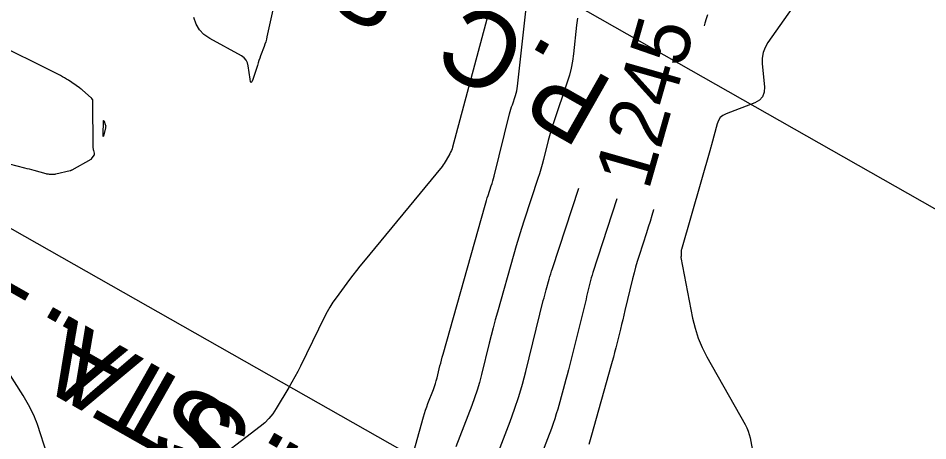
# Model space of a CAD drawing. Extents: x 658976 to 668726, y 639543 to 647196.
# Drawn here: x 662414.1 to 662509.7, y 643582.3 to 643626.7 of the extents above; entities that cross this region are included whole.
import ezdxf

# ---------------------------------------------------------------- set-up
doc = ezdxf.new("R2010")
doc.units = 0
for name, color, linetype in [('Ex_Contour Labels', 7, 'Continuous'), ('Ex_Major Contours', 7, 'Continuous'), ('Ex_Minor Contours', 7, 'Continuous'), ('R_Ramp 15 Degree_Min Ls', 7, 'Continuous'), ('R_Ramp 20 Degree Des Ls Annot', 7, 'Continuous'), ('R_Ramp 20 Degree Existing Ramp', 7, 'Continuous')]:
    doc.layers.add(name, color=color, linetype=linetype)

msp = doc.modelspace()

# ---------------------------------------------------------------- linework, layer by layer
at = {"layer": 'Ex_Major Contours'}
msp.add_lwpolyline([(662477.008, 643607.718), (662474.49, 643599.973), (662474.403, 643599.697), (662474.322, 643599.419), (662474.246, 643599.139), (662474.175, 643598.858), (662473.905, 643597.729), (662473.837, 643597.447), (662473.768, 643597.165), (662473.699, 643596.884), (662473.629, 643596.602), (662471.92, 643589.752), (662471.789, 643589.232), (662471.654, 643588.714), (662471.515, 643588.197), (662471.373, 643587.681), (662470.798, 643585.617), (662470.648, 643585.103), (662470.486, 643584.593), (662470.313, 643584.087), (662470.127, 643583.585), (662467.699, 643577.245)], dxfattribs=at)
at = {"layer": 'Ex_Minor Contours'}
for points in [[(662442.47, 643634.884), (662440.221, 643624.744), (662440.16, 643624.488), (662440.09, 643624.234), (662440.012, 643623.983), (662439.925, 643623.735), (662439.561, 643622.746), (662439.472, 643622.498), (662439.385, 643622.249), (662439.301, 643621.999), (662439.22, 643621.749), (662438.749, 643620.261), (662438.651, 643620.014), (662438.569, 643619.936), (662438.501, 643620.027), (662438.448, 643620.287), (662438.265, 643621.696), (662438.186, 643622.024), (662438.042, 643622.306), (662437.831, 643622.544), (662437.555, 643622.736), (662434.205, 643624.582), (662433.604, 643624.993), (662433.126, 643625.496), (662432.769, 643626.092), (662432.534, 643626.78)], [(662454.339, 643576.402), (662456.69, 643584.808), (662456.794, 643585.164), (662456.906, 643585.517), (662457.026, 643585.867), (662457.154, 643586.214), (662457.721, 643587.695), (662457.831, 643587.994), (662457.931, 643588.297), (662458.022, 643588.602), (662458.103, 643588.911), (662458.41, 643590.15), (662458.488, 643590.459), (662458.568, 643590.768), (662458.651, 643591.076), (662458.737, 643591.384), (662463.159, 643607.04), (662463.233, 643607.298), (662463.311, 643607.555), (662463.39, 643607.811), (662463.473, 643608.066), (662463.81, 643609.086), (662463.891, 643609.341), (662463.968, 643609.598), (662464.04, 643609.857), (662464.108, 643610.116), (662465.738, 643616.641), (662465.802, 643616.886), (662465.871, 643617.13), (662465.946, 643617.373), (662466.025, 643617.614), (662466.352, 643618.575), (662466.427, 643618.816), (662466.489, 643619.061), (662466.537, 643619.309), (662466.572, 643619.559), (662467.932, 643631.893)], [(662497.942, 643631.319), (662492.892, 643624.149), (662492.59, 643623.633), (662492.39, 643623.091), (662492.294, 643622.52), (662492.301, 643621.923), (662492.532, 643619.478), (662492.511, 643618.916), (662492.333, 643618.451), (662491.996, 643618.084), (662491.502, 643617.815), (662488.49, 643616.655), (662488.156, 643616.483), (662487.889, 643616.252), (662487.688, 643615.962), (662487.553, 643615.612), (662486.962, 643613.398), (662486.953, 643613.365), (662486.943, 643613.331), (662486.933, 643613.298), (662486.923, 643613.265), (662486.88, 643613.132), (662486.87, 643613.099), (662486.859, 643613.065), (662486.849, 643613.032), (662486.84, 643612.998), (662483.804, 643602.382), (662483.787, 643602.314), (662483.774, 643602.246), (662483.767, 643602.177), (662483.764, 643602.107), (662483.761, 643601.711), (662483.761, 643601.698), (662483.759, 643601.685), (662483.757, 643601.673), (662483.753, 643601.66), (662483.739, 643601.611), (662483.736, 643601.599), (662483.734, 643601.587), (662483.734, 643601.574), (662483.736, 643601.562), (662484.98, 643595.166), (662485.229, 643594.111), (662485.56, 643593.086), (662485.973, 643592.091), (662486.468, 643591.126), (662490.498, 643583.985), (662490.669, 643583.652), (662490.812, 643583.308), (662490.926, 643582.954), (662491.013, 643582.59), (662491.346, 643580.882)], [(662463.962, 643628.977), (662459.739, 643613.164), (662459.683, 643612.978), (662459.616, 643612.796), (662459.538, 643612.62), (662459.449, 643612.447), (662459.07, 643611.767), (662458.971, 643611.599), (662458.866, 643611.437), (662458.753, 643611.279), (662458.632, 643611.126), (662450.364, 643601.107), (662449.99, 643600.648), (662449.622, 643600.183), (662449.261, 643599.713), (662448.906, 643599.239), (662447.501, 643597.329), (662447.161, 643596.845), (662446.844, 643596.347), (662446.549, 643595.835), (662446.277, 643595.31), (662443.751, 643590.146), (662443.461, 643589.569), (662443.159, 643588.999), (662442.845, 643588.436), (662442.519, 643587.879), (662441.19, 643585.665), (662440.835, 643585.131), (662440.435, 643584.638), (662439.991, 643584.184), (662439.501, 643583.771), (662433.945, 643579.503)], [(662472.875, 643626.726), (662472.785, 643625.971), (662472.451, 643622.948), (662472.348, 643622.197), (662472.203, 643621.455), (662472.019, 643620.722), (662471.794, 643619.997), (662470.37, 643615.816), (662470.208, 643615.326), (662470.058, 643614.833), (662469.917, 643614.338), (662469.787, 643613.839), (662469.287, 643611.838), (662469.157, 643611.339), (662469.019, 643610.843), (662468.871, 643610.349), (662468.714, 643609.858), (662467.271, 643605.485), (662466.981, 643604.591), (662466.702, 643603.695), (662466.432, 643602.795), (662466.172, 643601.893), (662464.453, 643595.809), (662464.226, 643594.993), (662464.006, 643594.174), (662463.792, 643593.354), (662463.585, 643592.532), (662462.771, 643589.241), (662462.555, 643588.422), (662462.314, 643587.611), (662462.048, 643586.808), (662461.757, 643586.012), (662460.082, 643581.639)], [(662486.545, 643627.066), (662486.397, 643626.624), (662486.269, 643626.176), (662486.202, 643625.894)], [(662413.128, 643611.404), (662414.75, 643610.983), (662414.989, 643610.921), (662415.229, 643610.858), (662415.468, 643610.794), (662415.707, 643610.729), (662416.969, 643610.386), (662417.056, 643610.365), (662417.143, 643610.348), (662417.231, 643610.336), (662417.319, 643610.328), (662417.675, 643610.306), (662417.764, 643610.304), (662417.852, 643610.308), (662417.94, 643610.318), (662418.027, 643610.335), (662419.541, 643610.681), (662419.558, 643610.686), (662419.576, 643610.692), (662419.592, 643610.699), (662419.608, 643610.708), (662419.671, 643610.747), (662419.687, 643610.757), (662419.703, 643610.767), (662419.719, 643610.776), (662419.735, 643610.785), (662421.752, 643611.885), (662421.757, 643611.888), (662421.761, 643611.891), (662421.765, 643611.894), (662421.768, 643611.898), (662421.785, 643611.919), (662421.791, 643611.927), (662421.794, 643611.931), (662422.054, 643612.303), (662422.084, 643612.358), (662422.1, 643612.415), (662422.102, 643612.475), (662422.089, 643612.536), (662422.01, 643612.787), (662421.993, 643612.85), (662421.98, 643612.914), (662421.972, 643612.979), (662421.969, 643613.044), (662421.921, 643618.048), (662421.919, 643618.074), (662421.914, 643618.1), (662421.905, 643618.125), (662421.893, 643618.148), (662421.812, 643618.283), (662421.809, 643618.288), (662421.806, 643618.293), (662421.796, 643618.303), (662421.79, 643618.309), (662420.787, 643619.184), (662420.766, 643619.201), (662420.745, 643619.219), (662420.723, 643619.236), (662420.701, 643619.253), (662420.613, 643619.319), (662420.591, 643619.335), (662420.569, 643619.352), (662420.547, 643619.367), (662420.524, 643619.383), (662419.364, 643620.178), (662419.161, 643620.312), (662418.953, 643620.439), (662418.741, 643620.559), (662418.526, 643620.671), (662410.895, 643624.468)], [(662462.294, 643575.196), (662465.792, 643584.33), (662466.264, 643585.621), (662466.696, 643586.925), (662467.087, 643588.242), (662467.438, 643589.571), (662469.281, 643597.016), (662469.352, 643597.301), (662469.426, 643597.585), (662469.502, 643597.868), (662469.581, 643598.151), (662469.9, 643599.28), (662469.981, 643599.562), (662470.066, 643599.843), (662470.153, 643600.123), (662470.244, 643600.402), (662473.031, 643608.851)], [(662480.879, 643606.614), (662480.863, 643606.559), (662480.687, 643605.954), (662480.505, 643605.35), (662480.318, 643604.747), (662480.126, 643604.147), (662479.346, 643601.747), (662479.157, 643601.146), (662478.98, 643600.541), (662478.815, 643599.933), (662478.662, 643599.321), (662477.866, 643595.999), (662477.747, 643595.507), (662477.628, 643595.016), (662477.507, 643594.525), (662477.385, 643594.034), (662476.896, 643592.072), (662476.771, 643591.581), (662476.644, 643591.092), (662476.513, 643590.604), (662476.379, 643590.116), (662474.362, 643582.882), (662474.22, 643582.395), (662474.067, 643581.913)], [(662417.129, 643580.842), (662416.096, 643584.006), (662416.003, 643584.274), (662415.9, 643584.538), (662415.787, 643584.798), (662415.663, 643585.053), (662415.15, 643586.067), (662415.019, 643586.319), (662414.882, 643586.567), (662414.739, 643586.812), (662414.59, 643587.054), (662413.026, 643589.526)]]:
    msp.add_lwpolyline(points, dxfattribs=at)
msp.add_lwpolyline([(662423.253, 643615.457), (662423.267, 643615.371), (662423.266, 643615.283), (662423.252, 643615.195), (662423.074, 643614.431), (662423.042, 643614.313), (662423.02, 643614.276), (662423.008, 643614.318), (662423.005, 643614.439), (662423.024, 643615.87), (662423.03, 643615.94), (662423.043, 643615.965), (662423.064, 643615.946), (662423.093, 643615.883), (662423.227, 643615.543)], close=True, dxfattribs=at)
at = {"layer": 'R_Ramp 15 Degree_Min Ls'}
msp.add_lwpolyline([(662541.428, 643531.873), (662454.466, 643581.245), (662367.503, 643630.616)], dxfattribs=at)
at = {"layer": 'R_Ramp 20 Degree Des Ls Annot'}
msp.add_lwpolyline([(662562.981, 643576.859), (662389.056, 643675.601)], dxfattribs=at)
at = {"layer": 'R_Ramp 20 Degree Existing Ramp'}
msp.add_lwpolyline([(662541.424, 643531.864), (662454.462, 643581.236), (662367.499, 643630.607)], dxfattribs=at)

# ---------------------------------------------------------------- texts
at = {"layer": 'Ex_Contour Labels'}
msp.add_text('1245', height=6, rotation=74.08958, dxfattribs=at).set_placement((662480.35, 643608.498))
at = {"layer": 'R_Ramp 15 Degree_Min Ls'}
msp.add_text('P.C. STA. 186+01.33', height=8, rotation=150.41509, dxfattribs=at).set_placement((662459.883, 643572.419))
at = {"layer": 'R_Ramp 20 Degree Des Ls Annot'}
msp.add_text('P.C. STA. 186+51.18', height=8, rotation=150.41509, dxfattribs=at).set_placement((662476.944, 643619.955))
at = {"layer": 'R_Ramp 20 Degree Existing Ramp'}
msp.add_text('P.C. STA. 186+01.31', height=8, rotation=150.41509, dxfattribs=at).set_placement((662458.235, 643573.344))

doc.saveas('drawing.dxf')
